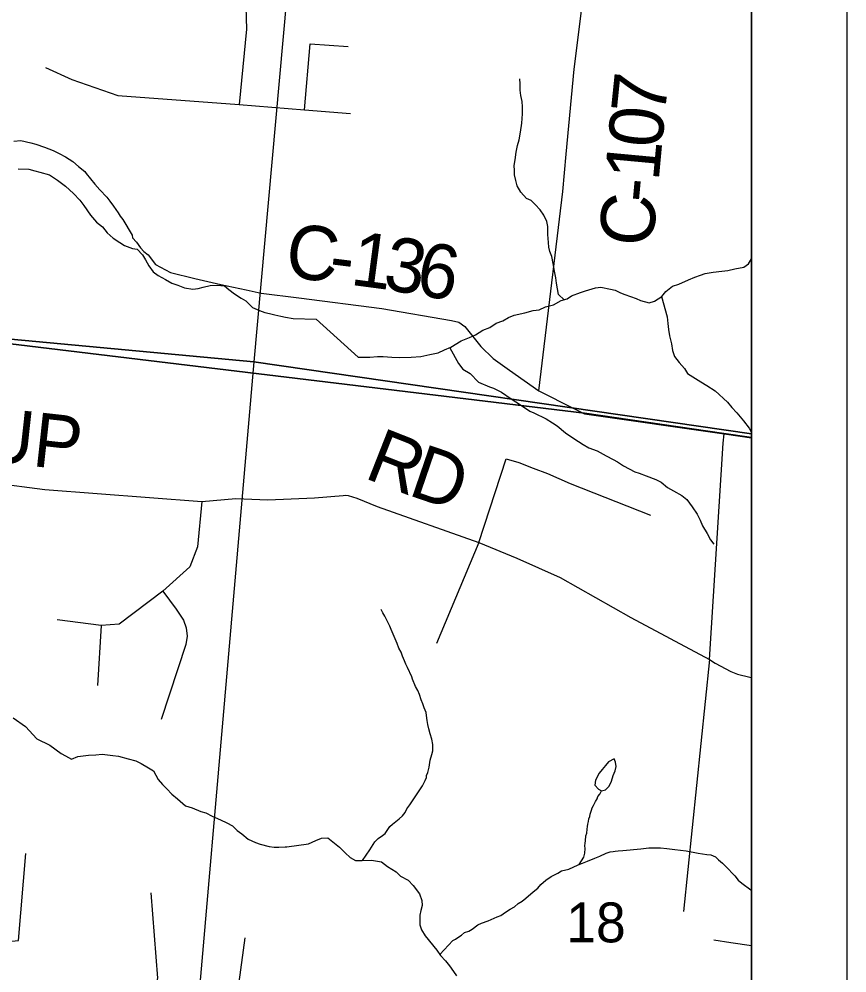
# Model space of a CAD drawing. Extents: x 0 to 34, y 0 to 22.
# Drawn here: x 8.131 to 9, y 16.3 to 17.301 of the extents above; entities that cross this region are included whole.
import ezdxf

# ---------------------------------------------------------------- set-up
doc = ezdxf.new("R2010")
doc.units = 0
for name, color, linetype in [('Default', 7, 'Continuous'), ('GM_X_County_Road', 7, 'Continuous'), ('GM_X_County_Road_Text', 7, 'Continuous'), ('GM_X_Minor_Lake', 7, 'Continuous'), ('GM_X_Minor_River', 7, 'Continuous'), ('GM_X_Section', 7, 'Continuous'), ('GM_X_Section_Text', 7, 'Continuous'), ('GM_X_State_Route', 7, 'Continuous'), ('GM_X_Township_Road', 7, 'Continuous'), ('SH_Data', 7, 'Continuous')]:
    doc.layers.add(name, color=color, linetype=linetype)

msp = doc.modelspace()

# ---------------------------------------------------------------- linework, layer by layer
at = {"layer": 'Default'}
for points in [[(8.9, 16.8654), (8.9, 17.889), (8.4694, 17.9573), (8.3778, 16.9409)], [(8.9, 15.8473), (8.9, 16.8654), (8.3778, 16.9409), (8.2891, 15.9218)]]:
    msp.add_lwpolyline(points, close=True, dxfattribs=at)
at = {"layer": 'GM_X_County_Road'}
for p, q in [((8.8559, 16.6289), (8.8702, 16.8559)), ((8.8702, 16.8559), (8.8711, 16.8654))]:
    msp.add_line(p, q, dxfattribs=at)
for points in [[(8.7054, 17.1589), (8.7137, 17.2481), (8.7338, 17.4074)], [(8.1257, 17.1726), (8.1332, 17.1731), (8.1437, 17.1708), (8.149, 17.1695), (8.1579, 17.1662), (8.1672, 17.1628), (8.1735, 17.1596), (8.1802, 17.156), (8.1876, 17.1512), (8.1938, 17.146), (8.2004, 17.1405), (8.2019, 17.1386), (8.2109, 17.1273), (8.216, 17.1214), (8.2233, 17.1136), (8.2266, 17.1094), (8.2305, 17.1043), (8.2352, 17.0973), (8.2374, 17.0939), (8.2403, 17.0904), (8.2499, 17.0738), (8.2502, 17.0711), (8.2545, 17.0664), (8.2589, 17.0606), (8.2621, 17.0567), (8.2669, 17.0531), (8.2745, 17.0431), (8.2901, 17.0346), (8.3157, 17.0284), (8.3432, 17.0223)], [(8.6767, 16.9105), (8.7018, 17.1196), (8.7054, 17.1589)], [(8.3432, 17.0223), (8.3697, 17.0164), (8.3853, 17.0129), (8.4248, 17.008)], [(8.4248, 17.008), (8.5121, 16.9971), (8.5852, 16.9843), (8.5929, 16.9827), (8.5989, 16.978), (8.6157, 16.9571), (8.6287, 16.9445), (8.6459, 16.9322), (8.6767, 16.9105), (8.7135, 16.8922), (8.7248, 16.8866), (8.8711, 16.8654), (8.9, 16.8612)], [(7.8406, 16.8413), (8.0817, 16.8164), (8.1046, 16.8141), (8.1583, 16.8073), (8.3231, 16.7946), (8.3586, 16.7977), (8.3922, 16.7964), (8.4414, 16.7983), (8.4714, 16.8008), (8.474, 16.8011), (8.4768, 16.8008), (8.4859, 16.7982), (8.5069, 16.7892), (8.6139, 16.7515), (8.6536, 16.7353), (8.699, 16.7148), (8.7733, 16.673), (8.8559, 16.6289)], [(8.8559, 16.6289), (8.8619, 16.6249), (8.8781, 16.6164), (8.8852, 16.6134), (8.8981, 16.6103), (8.9, 16.6099)]]:
    msp.add_lwpolyline(points, dxfattribs=at)
at = {"layer": 'GM_X_Minor_Lake'}
for points in [[(8.7426, 16.4912), (8.7468, 16.4922), (8.7506, 16.496), (8.753, 16.5012), (8.7547, 16.5073), (8.7567, 16.5122), (8.7579, 16.5167), (8.7573, 16.5213), (8.7558, 16.5247), (8.7497, 16.5214), (8.7466, 16.5177), (8.7431, 16.5136), (8.7399, 16.5095), (8.7363, 16.5024), (8.7355, 16.4971)], [(8.7355, 16.4971), (8.7394, 16.493), (8.7426, 16.4912)]]:
    msp.add_lwpolyline(points, dxfattribs=at)
at = {"layer": 'GM_X_Minor_River'}
for points in [[(8.7032, 17.0061), (8.6974, 17.0118), (8.6964, 17.0175), (8.6954, 17.0237), (8.6944, 17.029), (8.6931, 17.0363), (8.6918, 17.0443), (8.6905, 17.0516), (8.6883, 17.0566), (8.6873, 17.0612), (8.6867, 17.0662), (8.6861, 17.0746), (8.686, 17.0829), (8.685, 17.0883), (8.6821, 17.0949), (8.6781, 17.1003), (8.6729, 17.1062), (8.6685, 17.1101), (8.6636, 17.1125), (8.6577, 17.1191), (8.6541, 17.1257), (8.6527, 17.1311), (8.6513, 17.1372), (8.6511, 17.1418), (8.6508, 17.1471), (8.6518, 17.1528), (8.6531, 17.1608), (8.6545, 17.168), (8.6561, 17.174), (8.6575, 17.182), (8.6589, 17.1915), (8.6595, 17.201), (8.6597, 17.2086), (8.6591, 17.2139), (8.6578, 17.2204), (8.6572, 17.2258), (8.657, 17.2326), (8.6567, 17.238)], [(8.1305, 17.1436), (8.1415, 17.1432), (8.1479, 17.1415), (8.1532, 17.1401), (8.1633, 17.1371), (8.1715, 17.1315), (8.18, 17.1252), (8.1884, 17.1176), (8.195, 17.1106), (8.1994, 17.1051), (8.2063, 17.095), (8.2125, 17.0875), (8.2187, 17.0828), (8.2238, 17.0765), (8.2301, 17.0706), (8.2372, 17.0662), (8.242, 17.063), (8.2502, 17.06), (8.2551, 17.0591), (8.261, 17.0532), (8.2639, 17.0481), (8.2674, 17.0416), (8.2722, 17.0353), (8.2774, 17.0317), (8.2848, 17.0273), (8.2915, 17.0236), (8.2979, 17.0215), (8.305, 17.0186), (8.3137, 17.0172), (8.3194, 17.0181), (8.3244, 17.0194), (8.332, 17.0211), (8.3393, 17.0216), (8.3468, 17.0209), (8.3516, 17.017), (8.3575, 17.0122), (8.3642, 17.0078), (8.3691, 17.005), (8.3764, 16.9979), (8.3835, 16.995), (8.3891, 16.9929), (8.394, 16.9916), (8.3997, 16.9902), (8.4061, 16.9889), (8.411, 16.9879), (8.4189, 16.9865), (8.4432, 16.9857)], [(8.4432, 16.9857), (8.4872, 16.9461), (8.4994, 16.9461), (8.5074, 16.9467), (8.5134, 16.9465), (8.5226, 16.9459), (8.5302, 16.9456), (8.5427, 16.9461), (8.553, 16.9465), (8.5622, 16.9486), (8.571, 16.9506), (8.5779, 16.9538), (8.5844, 16.9563), (8.5953, 16.9629), (8.6041, 16.9664), (8.6103, 16.9693), (8.618, 16.9744), (8.6253, 16.9769), (8.6319, 16.9816), (8.6388, 16.9841), (8.645, 16.9877), (8.6508, 16.9899), (8.6619, 16.9926), (8.6707, 16.995), (8.6772, 16.9956), (8.6837, 16.9989), (8.6921, 17.0009), (8.7002, 17.0052), (8.7064, 17.007), (8.711, 17.0103), (8.7206, 17.0138), (8.7256, 17.0156), (8.736, 17.0187), (8.7417, 17.0193), (8.7519, 17.0171), (8.7568, 17.0162), (8.7624, 17.0134), (8.767, 17.0118), (8.779, 17.0076), (8.7835, 17.0052), (8.7926, 17.003), (8.798, 17.0048), (8.8057, 17.0095), (8.81, 17.0147), (8.817, 17.0203), (8.8235, 17.0224), (8.8339, 17.027), (8.8405, 17.0299), (8.8462, 17.032), (8.8512, 17.0338), (8.8596, 17.0351), (8.8688, 17.0363), (8.8749, 17.0369), (8.8825, 17.0386), (8.8917, 17.0403), (8.8968, 17.0439), (8.9, 17.0489)], [(8.8055, 17.0094), (8.8112, 16.9881), (8.8122, 16.9812), (8.8127, 16.9751), (8.8137, 16.9682), (8.8158, 16.9601), (8.8171, 16.9529), (8.8192, 16.9467), (8.824, 16.9405), (8.8295, 16.9342), (8.8328, 16.9288), (8.8384, 16.9252), (8.8466, 16.92), (8.853, 16.9161), (8.8616, 16.9105), (8.8746, 16.8987), (8.8794, 16.8932), (8.8845, 16.8874), (8.8915, 16.8792), (8.8974, 16.8714), (8.9, 16.8671)], [(8.5832, 16.9558), (8.5924, 16.9393), (8.5968, 16.9335), (8.6046, 16.9287), (8.6135, 16.9197), (8.6248, 16.9148), (8.6293, 16.9136), (8.6375, 16.9091), (8.6476, 16.9024), (8.6573, 16.896), (8.6671, 16.8893), (8.6716, 16.8876), (8.6843, 16.8812), (8.6911, 16.8772), (8.6959, 16.874), (8.7048, 16.8665), (8.7134, 16.8606), (8.7231, 16.8542), (8.7291, 16.851), (8.7378, 16.8477), (8.7475, 16.8425), (8.7547, 16.8385), (8.7592, 16.8361), (8.7655, 16.8321), (8.7775, 16.8256), (8.782, 16.8244), (8.7892, 16.8215), (8.7994, 16.8178), (8.805, 16.815), (8.8117, 16.8091), (8.8181, 16.8059), (8.8267, 16.801), (8.8319, 16.7967), (8.8377, 16.7889), (8.8429, 16.7812), (8.8461, 16.775), (8.8486, 16.7692), (8.8533, 16.7611), (8.857, 16.7545), (8.8605, 16.7497)], [(8.4918, 16.4179), (8.4995, 16.4294), (8.5046, 16.4377), (8.5081, 16.441), (8.5128, 16.4443), (8.5155, 16.4465), (8.5203, 16.4536), (8.523, 16.4562), (8.53, 16.4617), (8.5335, 16.465), (8.5363, 16.4684), (8.5383, 16.4721), (8.5414, 16.4766), (8.5462, 16.4837), (8.5505, 16.4901), (8.5545, 16.4964), (8.5573, 16.5021), (8.5589, 16.5051), (8.559, 16.5073), (8.5602, 16.5104), (8.5615, 16.516), (8.5628, 16.5232), (8.5645, 16.5293), (8.5654, 16.5331), (8.5656, 16.5399), (8.5646, 16.5453), (8.5628, 16.551), (8.5614, 16.556), (8.5604, 16.5606), (8.5594, 16.5648), (8.5588, 16.5702), (8.5585, 16.5732), (8.5563, 16.5782), (8.5549, 16.5825), (8.5532, 16.5867), (8.5514, 16.5921), (8.5496, 16.5963), (8.5474, 16.6006), (8.5442, 16.6083), (8.5435, 16.6106), (8.5389, 16.6206), (8.537, 16.6241), (8.5356, 16.6276), (8.5335, 16.6322), (8.5321, 16.6364), (8.5299, 16.6407), (8.5281, 16.6457), (8.526, 16.6507), (8.5238, 16.6553), (8.5217, 16.6603), (8.5202, 16.6638), (8.517, 16.6707), (8.5152, 16.6742), (8.513, 16.6777), (8.5112, 16.6812)], [(8.125, 16.5677), (8.138, 16.5585), (8.1501, 16.5455), (8.1635, 16.539), (8.1754, 16.5302), (8.1802, 16.5278), (8.1862, 16.5245), (8.1931, 16.527), (8.2042, 16.5285), (8.2118, 16.529), (8.2186, 16.5295), (8.2296, 16.5283), (8.2357, 16.5274), (8.2458, 16.5247), (8.2537, 16.5226), (8.2593, 16.5197), (8.2671, 16.5153), (8.2723, 16.512), (8.2773, 16.5031), (8.2817, 16.4977), (8.2865, 16.4933), (8.2916, 16.4878), (8.2975, 16.4827), (8.306, 16.4755), (8.3131, 16.4734), (8.3221, 16.4693), (8.3274, 16.468), (8.3341, 16.4647), (8.3427, 16.4606), (8.3494, 16.4577), (8.3554, 16.4545), (8.3602, 16.4497), (8.365, 16.4461), (8.3716, 16.4406), (8.3795, 16.4369), (8.3843, 16.4352), (8.3938, 16.4326), (8.399, 16.432), (8.404, 16.4319), (8.4104, 16.4324), (8.4123, 16.4325)], [(8.7191, 16.4138), (8.724, 16.4216), (8.7249, 16.4258), (8.7254, 16.4307), (8.7251, 16.4334), (8.7255, 16.4364), (8.7256, 16.4387), (8.7261, 16.444), (8.727, 16.4467), (8.7275, 16.4509), (8.7279, 16.4539), (8.728, 16.4562), (8.7288, 16.4588), (8.7293, 16.4619), (8.7301, 16.4641), (8.7305, 16.4668), (8.7318, 16.4709), (8.7326, 16.4732), (8.7342, 16.4758), (8.7362, 16.4799), (8.7378, 16.4829), (8.7387, 16.4852), (8.7406, 16.4878), (8.7426, 16.4912)], [(8.4123, 16.4325), (8.435, 16.4354), (8.4427, 16.439), (8.4488, 16.4415), (8.4553, 16.4417), (8.4676, 16.4322), (8.4735, 16.426), (8.4787, 16.4213), (8.4843, 16.4181), (8.4915, 16.4179), (8.5011, 16.4184), (8.5117, 16.4165), (8.518, 16.4118), (8.527, 16.4062), (8.5314, 16.4015), (8.5397, 16.3975), (8.5449, 16.392), (8.5515, 16.3831), (8.5539, 16.3761), (8.5542, 16.3708), (8.5529, 16.3655), (8.552, 16.3606), (8.5517, 16.3507), (8.5535, 16.3453), (8.5575, 16.3391), (8.5696, 16.3239), (8.5737, 16.3185), (8.5788, 16.313), (8.5829, 16.3076), (8.5873, 16.3017), (8.5902, 16.2971)], [(8.5728, 16.3196), (8.5863, 16.3341), (8.5893, 16.3356), (8.5917, 16.3374), (8.5955, 16.3396), (8.5987, 16.3425), (8.6033, 16.3439), (8.6067, 16.3461), (8.6126, 16.3505), (8.6164, 16.3523), (8.6237, 16.3548), (8.6329, 16.3591), (8.6368, 16.3605), (8.6418, 16.3638), (8.6465, 16.3671), (8.6511, 16.3696), (8.655, 16.3729), (8.6593, 16.3755), (8.6631, 16.3784), (8.6709, 16.3851), (8.6756, 16.3891), (8.6787, 16.3928), (8.6842, 16.3973), (8.6896, 16.4013), (8.6923, 16.4027), (8.6966, 16.4049), (8.7004, 16.4071), (8.7081, 16.4091), (8.7181, 16.4134), (8.7227, 16.4152), (8.7277, 16.4174), (8.7354, 16.4206), (8.7408, 16.4227), (8.7473, 16.4259), (8.7515, 16.427), (8.7546, 16.4276), (8.7569, 16.428), (8.7599, 16.4283), (8.7649, 16.4285), (8.7839, 16.4303), (8.7923, 16.4312), (8.7988, 16.4314), (8.8045, 16.4312), (8.811, 16.4306), (8.8193, 16.4296), (8.8314, 16.4282), (8.8439, 16.4259), (8.853, 16.4245), (8.8572, 16.424), (8.8621, 16.422), (8.8654, 16.4188), (8.8695, 16.4153), (8.8728, 16.4118), (8.8762, 16.4086), (8.8791, 16.4051), (8.8824, 16.402), (8.8857, 16.3973), (8.8898, 16.3942), (8.8992, 16.3874), (8.9, 16.3867)]]:
    msp.add_lwpolyline(points, dxfattribs=at)
at = {"layer": 'GM_X_Section'}
for points in [[(7.3111, 18.02), (8.4694, 17.9573), (8.3778, 16.9409), (7.2711, 17.0443)], [(7.2711, 17.0443), (8.3778, 16.9409), (8.2891, 15.9218), (7.2064, 16.0507)]]:
    msp.add_lwpolyline(points, close=True, dxfattribs=at)
at = {"layer": 'GM_X_State_Route'}
for points in [[(6.4637, 17.0899), (6.7527, 17.0735), (7.0496, 17.0569), (7.269, 17.0447), (7.2957, 17.0416), (7.547, 17.0195), (7.5893, 17.0158), (7.8498, 16.9928), (8.7245, 16.8871), (8.8708, 16.8659), (8.9, 16.8616), (8.9, 20.9)], [(8.9, 14.1), (8.9, 16.8616), (8.8708, 16.8659), (8.7245, 16.8871), (7.8498, 16.9928), (7.5893, 17.0158), (7.547, 17.0195), (7.2957, 17.0416), (7.269, 17.0447), (7.0496, 17.0569), (6.7527, 17.0735), (6.4637, 17.0899), (6.4015, 17.0935), (6.2997, 17.1032), (5.7668, 17.1675), (5.6871, 17.1709), (5.6621, 17.1734), (5.6544, 17.1743), (5.3786, 17.2047), (5.3, 16.4244), (5.2499, 15.926), (5.1715, 15.1469)]]:
    msp.add_lwpolyline(points, dxfattribs=at)
at = {"layer": 'GM_X_Township_Road'}
for p, q in [((8.6139, 16.7515), (8.5693, 16.6456)), ((8.2176, 16.6644), (8.2137, 16.6016)), ((8.8559, 16.6289), (8.8285, 16.3646))]:
    msp.add_line(p, q, dxfattribs=at)
for points in [[(8.3843, 17.4625), (8.3693, 17.4253), (8.3648, 17.4088), (8.363, 17.3857), (8.3619, 17.364), (8.3661, 17.3333), (8.3693, 17.3134), (8.3699, 17.2898), (8.3621, 17.2109)], [(8.4307, 17.2054), (8.4367, 17.2744), (8.4765, 17.2716)], [(8.1591, 17.2499), (8.1867, 17.237), (8.2351, 17.2204), (8.3621, 17.2109), (8.4307, 17.2054), (8.479, 17.2015)], [(8.6139, 16.7515), (8.6425, 16.8394), (8.6557, 16.8356), (8.6708, 16.8296), (8.6857, 16.8238), (8.7097, 16.8135), (8.794, 16.7802)], [(8.3231, 16.7946), (8.3185, 16.7471), (8.3104, 16.7261), (8.282, 16.7005), (8.2363, 16.666), (8.2176, 16.6644), (8.1712, 16.6704)], [(8.282, 16.7005), (8.2962, 16.6818), (8.3038, 16.6701), (8.3068, 16.662), (8.3077, 16.6533), (8.3062, 16.6446), (8.2805, 16.5659)], [(8.0797, 16.3219), (8.0925, 16.3281), (8.097, 16.3301), (8.1013, 16.3315), (8.1308, 16.3342), (8.1385, 16.4254)], [(8.1783, 16.2695), (8.187, 16.2646), (8.2017, 16.2621), (8.223, 16.2602), (8.2397, 16.2594), (8.2484, 16.2605), (8.2585, 16.2637), (8.2615, 16.2656), (8.2691, 16.2733), (8.2743, 16.2839), (8.2768, 16.2946), (8.27, 16.3843)], [(8.3654, 15.994), (8.3818, 16.1576), (8.3809, 16.1699), (8.3788, 16.1772), (8.369, 16.196), (8.3567, 16.2206), (8.3551, 16.2386), (8.3576, 16.2569), (8.3685, 16.3369)], [(8.8605, 16.3348), (8.8781, 16.332), (8.9, 16.3288)]]:
    msp.add_lwpolyline(points, dxfattribs=at)
at = {"layer": 'SH_Data'}
for p, q in [((9, 21), (9, 14)), ((8.9, 20.9), (8.9, 14.1))]:
    msp.add_line(p, q, dxfattribs=at)

# ---------------------------------------------------------------- texts
at = {"layer": 'GM_X_County_Road_Text'}
for s, height, rotation, p in [('7', 0.0568, 84.1343, (8.8088, 17.1986)), ('0', 0.0568, 84.6428, (8.8056, 17.1642)), ('1', 0.0568, 84.6834, (8.8024, 17.1296)), ('-', 0.0568, 84.6834, (8.8002, 17.1066)), ('C', 0.0568, 84.6834, (8.796, 17.0604)), ('C', 0.0568, 352.9013, (8.409, 17.0306)), ('1', 0.0568, 352.4622, (8.4778, 17.022)), ('3', 0.0568, 350.6871, (8.5118, 17.0175)), ('6', 0.0568, 350.092, (8.5459, 17.0119)), ('-', 0.0568, 352.8703, (8.4549, 17.0249)), ('JESSUP', 0.05682, 353.7263, (7.9006, 16.8586)), ('R', 0.0568, 338.5222, (8.4921, 16.8198)), ('D', 0.0568, 341.0987, (8.5381, 16.8018))]:
    msp.add_text(s, height=height, rotation=rotation, dxfattribs=at).set_placement(p)
at = {"layer": 'GM_X_Section_Text'}
msp.add_text('18', height=0.04186, rotation=0, dxfattribs=at).set_placement((8.7056, 16.3322))

doc.saveas('drawing.dxf')
